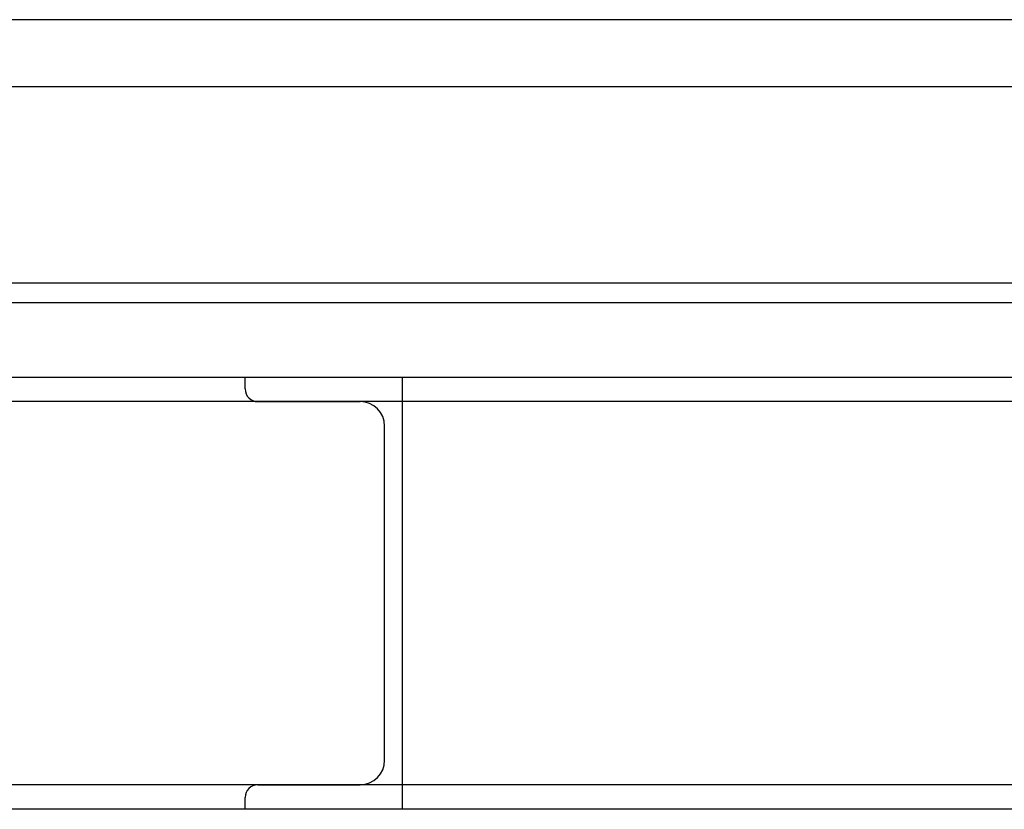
# Model space of a CAD drawing. Extents: x -89225 to 110569, y 13360 to 87647.
# Tile 403 of 478: x 85171 to 85672, y 66814 to 67216. Entities that reach past the tile are written whole.
import ezdxf

# ---------------------------------------------------------------- set-up
doc = ezdxf.new("R2010")
doc.units = 0
doc.layers.add('Iv-Lines 035', color=4, linetype='Continuous')

# ---------------------------------------------------------------- blocks, each defined once
blk = doc.blocks.new('Bordes been 4 ZAZ')
for p, q in [((1201484.64, -964187.91), (1202743.64, -964187.91)), ((1201484.64, -964287.91), (1202743.64, -964287.91)), ((1201484.64, -964297.91, 1600), (1202743.64, -964297.91, 1600)), ((1201484.64, -964335.91, 1600), (1202743.64, -964335.91, 1600)), ((1202088.95, -964341.91, 1600), (1202088.95, -964335.91, 1600)), ((1202168.95, -964555.91, 1600), (1202168.95, -964335.91, 1600)), ((1204186.64, -964348.41, 1600), (1201484.64, -964348.41, 1600)), ((1202095.45, -964348.41, 1600), (1202147.45, -964348.41, 1600)), ((1202159.95, -964530.91, 1600), (1202159.95, -964360.91, 1600)), ((1204186.64, -964543.41, 1600), (1197493.64, -964543.41, 1600)), ((1202095.45, -964543.41, 1600), (1202147.45, -964543.41, 1600)), ((1202088.95, -964555.91, 1600), (1202088.95, -964549.91, 1600)), ((1203576.5, -964555.91, 1600), (1197420.14, -964555.91, 1600))]:
    blk.add_line(p, q)
for centre, radius, start, end in [((1202095.45, -964341.91, 1600), 6.5, 180, 270), ((1202147.45, -964360.91, 1600), 12.5, 0, 90), ((1202147.45, -964530.91, 1600), 12.5, 270, 0), ((1202095.45, -964549.91, 1600), 6.5, 90, 180)]:
    blk.add_arc(centre, radius, start, end)
blk = doc.blocks.new('Beuchtingstank doorsnede')
blk.add_line((1199169.45, -938187.22), (1197711.8, -938187.22))

msp = doc.modelspace()

# ---------------------------------------------------------------- block references
at = {"layer": 'Iv-Lines 035'}
for name, p in [('Bordes been 4 ZAZ', (-1116803.02, 1031370.19, -1600)), ('Beuchtingstank doorsnede', (-1112780.93, 1005403.43))]:
    msp.add_blockref(name, p, dxfattribs=at)

doc.saveas('drawing.dxf')
